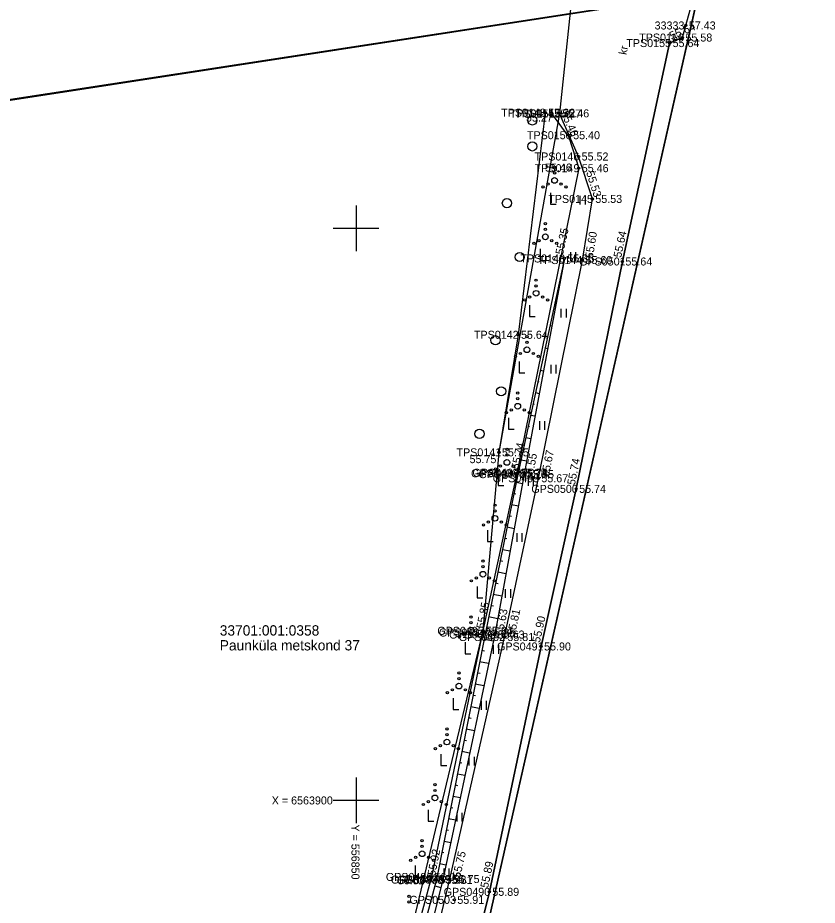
# Model space of a CAD drawing. Extents: x 551623 to 559850, y 6561220 to 6567135.
# Drawn here: x 556820.4 to 556890.3, y 6563890.8 to 6563968.4 of the extents above; entities that cross this region are included whole.
import ezdxf

# ---------------------------------------------------------------- set-up
doc = ezdxf.new("R2010")
doc.units = 0
for name, color, linetype in [('HALJASTUS', 7, 'Continuous'), ('KORGUS-EH2000', 7, 'Continuous'), ('MOOTKORG-EH2000', 7, 'Continuous'), ('MOOTMPUNKT', 7, 'Continuous'), ('MOOTNR', 7, 'Continuous'), ('MOOTPIIR', 7, 'Continuous'), ('PIIR', 7, 'Continuous'), ('RELJEEF', 7, 'Continuous'), ('TEE', 7, 'Continuous'), ('VORK', 7, 'Continuous')]:
    doc.layers.add(name, color=color, linetype=linetype)

msp = doc.modelspace()

# ---------------------------------------------------------------- linework, layer by layer
at = {"layer": 'HALJASTUS'}
for p, q in [((556866.993, 6563953.106), (556866.993, 6563952.106)), ((556866.993, 6563952.106), (556867.493, 6563952.106)), ((556869.562, 6563952.837), (556869.562, 6563952.075)), ((556870.017, 6563952.837), (556870.017, 6563952.075)), ((556866.077, 6563948.191), (556866.077, 6563947.191)), ((556868.735, 6563947.906), (556868.735, 6563947.144)), ((556869.19, 6563947.906), (556869.19, 6563947.144)), ((556866.077, 6563947.191), (556866.577, 6563947.191)), ((556865.161, 6563943.276), (556865.161, 6563942.276)), ((556867.907, 6563942.974), (556867.907, 6563942.213)), ((556868.362, 6563942.974), (556868.362, 6563942.213)), ((556865.161, 6563942.276), (556865.661, 6563942.276)), ((556864.245, 6563938.36), (556864.245, 6563937.36)), ((556864.245, 6563937.36), (556864.745, 6563937.36)), ((556867.014, 6563938.056), (556867.014, 6563937.295)), ((556867.469, 6563938.056), (556867.469, 6563937.295)), ((556863.328, 6563933.445), (556863.328, 6563932.445)), ((556866.022, 6563933.155), (556866.022, 6563932.394)), ((556866.477, 6563933.155), (556866.477, 6563932.394)), ((556863.328, 6563932.445), (556863.828, 6563932.445)), ((556862.412, 6563928.53), (556862.412, 6563927.53)), ((556865.031, 6563928.254), (556865.031, 6563927.493)), ((556865.486, 6563928.254), (556865.486, 6563927.493)), ((556862.412, 6563927.53), (556862.912, 6563927.53)), ((556861.496, 6563923.614), (556861.496, 6563922.614)), ((556861.496, 6563922.614), (556861.996, 6563922.614)), ((556864.039, 6563923.353), (556864.039, 6563922.592)), ((556864.494, 6563923.353), (556864.494, 6563922.592)), ((556860.58, 6563918.699), (556860.58, 6563917.699)), ((556863.044, 6563918.454), (556863.044, 6563917.692)), ((556863.499, 6563918.454), (556863.499, 6563917.692)), ((556860.58, 6563917.699), (556861.08, 6563917.699)), ((556859.528, 6563913.811), (556859.528, 6563912.811)), ((556861.983, 6563913.567), (556861.983, 6563912.806)), ((556862.438, 6563913.567), (556862.438, 6563912.806)), ((556859.528, 6563912.811), (556860.028, 6563912.811)), ((556858.476, 6563908.923), (556858.476, 6563907.923)), ((556860.923, 6563908.681), (556860.923, 6563907.92)), ((556861.378, 6563908.681), (556861.378, 6563907.92)), ((556858.476, 6563907.923), (556858.976, 6563907.923)), ((556857.424, 6563904.035), (556857.424, 6563903.035)), ((556859.862, 6563903.795), (556859.862, 6563903.034)), ((556860.317, 6563903.795), (556860.317, 6563903.034)), ((556857.424, 6563903.035), (556857.924, 6563903.035)), ((556856.301, 6563899.163), (556856.301, 6563898.163)), ((556858.801, 6563898.909), (556858.801, 6563898.148)), ((556859.256, 6563898.909), (556859.256, 6563898.148)), ((556856.301, 6563898.163), (556856.801, 6563898.163)), ((556855.179, 6563894.29), (556855.179, 6563893.29)), ((556857.667, 6563894.04), (556857.667, 6563893.279)), ((556858.122, 6563894.04), (556858.122, 6563893.279)), ((556855.179, 6563893.29), (556855.679, 6563893.29))]:
    msp.add_line(p, q, dxfattribs=at)
for points in [[(556867.072, 6563960.03), (556868.606, 6563957.961), (556869.463, 6563955.254), (556864.04, 6563928.584), (556861.092, 6563914.816), (556856.597, 6563893.3), (556850.865, 6563872.05), (556843.886, 6563846.366), (556840.532, 6563837.72), (556838.07, 6563835.675)], [(556866.533, 6563960.107), (556864.152, 6563940.691), (556862.489, 6563930.415)]]:
    msp.add_lwpolyline(points, dxfattribs=at)
for centre, radius in [((556865.411, 6563959.428), 0.4), ((556865.411, 6563957.156), 0.4), ((556867.344, 6563955.336), 0.1), ((556867.344, 6563954.186), 0.25), ((556867.344, 6563954.836), 0.1), ((556866.344, 6563953.611), 0.1), ((556866.779, 6563953.861), 0.1), ((556867.909, 6563953.861), 0.1), ((556868.344, 6563953.611), 0.1), ((556863.181, 6563952.198), 0.4), ((556866.54, 6563950.402), 0.1), ((556866.54, 6563949.902), 0.1), ((556865.975, 6563948.927), 0.1), ((556866.54, 6563949.252), 0.25), ((556867.105, 6563948.927), 0.1), ((556865.54, 6563948.677), 0.1), ((556867.54, 6563948.677), 0.1), ((556864.296, 6563947.487), 0.4), ((556865.736, 6563945.467), 0.1), ((556865.736, 6563944.317), 0.25), ((556865.736, 6563944.967), 0.1), ((556864.736, 6563943.742), 0.1), ((556865.171, 6563943.992), 0.1), ((556866.301, 6563943.992), 0.1), ((556866.736, 6563943.742), 0.1), ((556862.19, 6563940.215), 0.4), ((556864.932, 6563940.532), 0.1), ((556864.932, 6563940.032), 0.1), ((556863.932, 6563938.807), 0.1), ((556864.367, 6563939.057), 0.1), ((556864.932, 6563939.382), 0.25), ((556865.497, 6563939.057), 0.1), ((556865.932, 6563938.807), 0.1), ((556862.685, 6563935.753), 0.4), ((556864.128, 6563935.597), 0.1), ((556864.128, 6563935.097), 0.1), ((556864.128, 6563934.447), 0.25), ((556863.128, 6563933.872), 0.1), ((556863.563, 6563934.122), 0.1), ((556864.693, 6563934.122), 0.1), ((556865.128, 6563933.872), 0.1), ((556860.786, 6563932.034), 0.4), ((556863.185, 6563930.688), 0.1), ((556863.185, 6563929.538), 0.25), ((556863.185, 6563930.188), 0.1), ((556862.185, 6563928.963), 0.1), ((556862.62, 6563929.213), 0.1), ((556863.75, 6563929.213), 0.1), ((556864.185, 6563928.963), 0.1), ((556862.136, 6563925.799), 0.1), ((556862.136, 6563925.299), 0.1), ((556861.136, 6563924.074), 0.1), ((556861.571, 6563924.324), 0.1), ((556862.136, 6563924.649), 0.25), ((556862.701, 6563924.324), 0.1), ((556863.136, 6563924.074), 0.1), ((556861.087, 6563920.911), 0.1), ((556861.087, 6563920.411), 0.1), ((556860.522, 6563919.436), 0.1), ((556861.087, 6563919.761), 0.25), ((556861.652, 6563919.436), 0.1), ((556860.087, 6563919.186), 0.1), ((556862.087, 6563919.186), 0.1), ((556860.038, 6563916.022), 0.1), ((556860.038, 6563915.522), 0.1), ((556860.038, 6563914.872), 0.25), ((556859.038, 6563914.297), 0.1), ((556859.473, 6563914.547), 0.1), ((556860.603, 6563914.547), 0.1), ((556861.038, 6563914.297), 0.1), ((556858.989, 6563911.133), 0.1), ((556858.989, 6563909.983), 0.25), ((556858.989, 6563910.633), 0.1), ((556857.989, 6563909.408), 0.1), ((556858.424, 6563909.658), 0.1), ((556859.554, 6563909.658), 0.1), ((556859.989, 6563909.408), 0.1), ((556857.94, 6563906.244), 0.1), ((556857.94, 6563905.744), 0.1), ((556857.375, 6563904.769), 0.1), ((556857.94, 6563905.094), 0.25), ((556858.505, 6563904.769), 0.1), ((556856.94, 6563904.519), 0.1), ((556858.94, 6563904.519), 0.1), ((556856.891, 6563901.356), 0.1), ((556856.891, 6563900.856), 0.1), ((556856.891, 6563900.206), 0.25), ((556855.891, 6563899.631), 0.1), ((556856.326, 6563899.881), 0.1), ((556857.456, 6563899.881), 0.1), ((556857.891, 6563899.631), 0.1), ((556855.776, 6563896.482), 0.1), ((556855.776, 6563895.332), 0.25), ((556855.776, 6563895.982), 0.1), ((556854.776, 6563894.757), 0.1), ((556855.211, 6563895.007), 0.1), ((556856.341, 6563895.007), 0.1), ((556856.776, 6563894.757), 0.1), ((556854.631, 6563891.615), 0.1), ((556854.631, 6563891.115), 0.1)]:
    msp.add_circle(centre, radius, dxfattribs=at)
at = {"layer": 'KORGUS-EH2000'}
for centre in [(556877.395, 6563966.191), (556867.072, 6563960.03), (556867.768, 6563960.047), (556869.463, 6563955.254), (556870.648, 6563952.567), (556868.204, 6563947.364), (556869.786, 6563947.223), (556873.276, 6563947.098), (556864.152, 6563940.691), (556862.489, 6563930.415), (556864.166, 6563928.634), (556864.696, 6563928.512), (556865.932, 6563928.151), (556869.235, 6563927.224), (556861.3, 6563914.667), (556862.121, 6563914.488), (556862.962, 6563914.273), (556866.172, 6563913.448), (556856.597, 6563893.3), (556857.033, 6563893.069), (556858.186, 6563893.116), (556861.649, 6563891.999)]:
    msp.add_circle(centre, 0.1, dxfattribs=at)
at = {"layer": 'MOOTMPUNKT'}
for centre in [(556878.816, 6563967.729), (556877.395, 6563966.191), (556878.522, 6563966.674), (556866.533, 6563960.107), (556867.072, 6563960.03), (556867.768, 6563960.047), (556868.712, 6563958.136), (556869.451, 6563956.276), (556869.463, 6563955.254), (556870.648, 6563952.567), (556868.204, 6563947.364), (556869.786, 6563947.223), (556873.276, 6563947.098), (556864.152, 6563940.691), (556862.489, 6563930.415), (556864.04, 6563928.584), (556864.166, 6563928.634), (556864.696, 6563928.512), (556865.932, 6563928.151), (556869.235, 6563927.224), (556861.092, 6563914.816), (556861.3, 6563914.667), (556862.121, 6563914.488), (556862.962, 6563914.273), (556866.172, 6563913.448), (556856.597, 6563893.3), (556857.033, 6563893.069), (556857.574, 6563893.038), (556858.186, 6563893.116), (556861.649, 6563891.999), (556858.593, 6563891.298)]:
    msp.add_circle(centre, 0.1, dxfattribs=at)
at = {"layer": 'MOOTPIIR'}
for points in [[(556934.565, 6564264.309), (556921.882, 6564204.104), (556914.899, 6564177.754), (556913.352, 6564167.917), (556911.198, 6564148), (556907.392, 6564128.438), (556902.507, 6564106.789), (556895.319, 6564075.324), (556886.188, 6564030.536), (556883.225, 6564021.015), (556883.493, 6564020.524), (556882.123, 6564016.045), (556880.915, 6564013.891), (556875.359, 6563985.353), (556871.236, 6563979.091), (556868.898, 6563970.568), (556867.768, 6563960.047), (556862.489, 6563930.415), (556861.092, 6563914.816), (556850.865, 6563872.05), (556838.107, 6563834.548), (556835.405, 6563819.706)], [(556841.969, 6563813.328), (556847.8, 6563838.062), (556851.112, 6563851.474), (556856.219, 6563869.855), (556861.649, 6563891.999), (556866.172, 6563913.448), (556869.235, 6563927.224), (556873.276, 6563947.098), (556877.395, 6563966.191), (556878.522, 6563966.674), (556881.083, 6563975.94), (556880.104, 6563976.985), (556881.292, 6563981.962), (556885.702, 6564001.371), (556888.069, 6564010.913)]]:
    msp.add_lwpolyline(points, dxfattribs=at)
at = {"layer": 'PIIR'}
for points in [[(556572.58, 6564106.21), (556771.23, 6564097.72), (556883.86, 6564014.08), (556874.48, 6563969.66), (556702.51, 6563943.25), (556531.46, 6563967.62), (556548.5, 6564025.05)], [(556692.98, 6563093.02), (556685.3, 6563096.1), (556759.6, 6563438.6), (556879.9, 6563970.48), (556916.82, 6563976.19), (557019.97, 6563895.21), (557017.46, 6563837.28), (557005.87, 6563342.24), (557215.7, 6563357.7), (557240.89, 6563286.87), (557262.52, 6563223.53), (557224.32, 6563129.01), (557161.59, 6562973.57), (557123.42, 6562995.07), (557058.18, 6562998.97)], [(555805.16, 6562850.3), (555826.95, 6563063.64), (555846.51, 6563164.12), (555894.51, 6563325.36), (556136, 6563572.22), (556237.49, 6563672.14), (556288.75, 6563676.33), (556560.07, 6563698.51), (556620.28, 6563801.97), (556702.51, 6563943.25), (556780.4, 6563955.1), (556879.9, 6563970.48), (556759.6, 6563438.6), (556685.3, 6563096.1), (556692.98, 6563093.02), (556667.97, 6562987.78), (556646.18, 6562894.39), (556231.34, 6562873.47), (556132.45, 6562866.66), (555973.8, 6562858.59)]]:
    msp.add_lwpolyline(points, close=True, dxfattribs=at)
at = {"layer": 'RELJEEF'}
for p, q in [((556867.993, 6563946.386), (556868.001, 6563946.384)), ((556867.782, 6563945.409), (556867.838, 6563945.397)), ((556867.572, 6563944.431), (556867.597, 6563944.426)), ((556867.361, 6563943.454), (556867.472, 6563943.43)), ((556867.15, 6563942.476), (556867.192, 6563942.467)), ((556866.939, 6563941.498), (556867.106, 6563941.463)), ((556866.729, 6563940.521), (556866.787, 6563940.508)), ((556866.518, 6563939.543), (556866.74, 6563939.496)), ((556866.307, 6563938.566), (556866.382, 6563938.55)), ((556866.097, 6563937.588), (556866.374, 6563937.528)), ((556865.886, 6563936.611), (556865.977, 6563936.591)), ((556865.675, 6563935.633), (556866.008, 6563935.561)), ((556865.464, 6563934.656), (556865.573, 6563934.632)), ((556865.254, 6563933.678), (556865.642, 6563933.594)), ((556865.043, 6563932.701), (556865.168, 6563932.674)), ((556864.832, 6563931.723), (556865.276, 6563931.627)), ((556864.622, 6563930.745), (556864.763, 6563930.715)), ((556864.411, 6563929.768), (556864.91, 6563929.66)), ((556864.2, 6563928.79), (556864.358, 6563928.756)), ((556863.998, 6563927.811), (556864.547, 6563927.698)), ((556863.796, 6563926.831), (556863.967, 6563926.796)), ((556863.595, 6563925.852), (556864.185, 6563925.731)), ((556863.394, 6563924.872), (556863.577, 6563924.835)), ((556863.193, 6563923.893), (556863.824, 6563923.763)), ((556862.992, 6563922.913), (556863.188, 6563922.873)), ((556862.791, 6563921.934), (556863.463, 6563921.796)), ((556862.59, 6563920.954), (556862.798, 6563920.911)), ((556862.389, 6563919.974), (556863.101, 6563919.828)), ((556862.188, 6563918.995), (556862.408, 6563918.95)), ((556861.987, 6563918.015), (556862.74, 6563917.861)), ((556861.786, 6563917.036), (556862.018, 6563916.988)), ((556861.585, 6563916.056), (556862.379, 6563915.893)), ((556861.384, 6563915.076), (556861.628, 6563915.026)), ((556861.187, 6563914.096), (556862.003, 6563913.935)), ((556860.993, 6563913.115), (556861.234, 6563913.067)), ((556860.8, 6563912.134), (556861.589, 6563911.978)), ((556860.606, 6563911.153), (556860.838, 6563911.107)), ((556860.412, 6563910.172), (556861.174, 6563910.021)), ((556860.218, 6563909.191), (556860.443, 6563909.147)), ((556860.024, 6563908.21), (556860.759, 6563908.065)), ((556859.83, 6563907.229), (556860.047, 6563907.186)), ((556859.637, 6563906.248), (556860.344, 6563906.108)), ((556859.443, 6563905.267), (556859.651, 6563905.226)), ((556859.249, 6563904.286), (556859.929, 6563904.151)), ((556859.055, 6563903.305), (556859.255, 6563903.265)), ((556858.861, 6563902.324), (556859.515, 6563902.195)), ((556858.667, 6563901.343), (556858.859, 6563901.305)), ((556858.474, 6563900.362), (556859.1, 6563900.238)), ((556858.28, 6563899.381), (556858.464, 6563899.344)), ((556858.086, 6563898.399), (556858.685, 6563898.281)), ((556857.892, 6563897.418), (556858.068, 6563897.384)), ((556857.698, 6563896.437), (556858.27, 6563896.324)), ((556857.504, 6563895.456), (556857.672, 6563895.423)), ((556857.311, 6563894.475), (556857.855, 6563894.368)), ((556857.117, 6563893.494), (556857.276, 6563893.463)), ((556856.887, 6563892.522), (556857.408, 6563892.383)), ((556856.629, 6563891.555), (556856.789, 6563891.513))]:
    msp.add_line(p, q, dxfattribs=at)
for points in [[(556868.204, 6563947.364), (556864.166, 6563928.634), (556861.3, 6563914.667), (556857.033, 6563893.069), (556851.319, 6563871.649), (556846.475, 6563852.365), (556844.424, 6563846.149), (556841.662, 6563838.827), (556840.199, 6563836.584), (556838.189, 6563835.379)], [(556868.204, 6563947.364), (556864.696, 6563928.512), (556862.121, 6563914.488), (556857.574, 6563893.038), (556852.102, 6563871.328), (556846.91, 6563852.14), (556845.373, 6563845.661)]]:
    msp.add_lwpolyline(points, dxfattribs=at)
at = {"layer": 'TEE'}
for points in [[(556878.522, 6563966.674), (556877.395, 6563966.191), (556873.276, 6563947.098), (556869.235, 6563927.224), (556866.172, 6563913.448), (556861.649, 6563891.999), (556856.219, 6563869.855), (556851.112, 6563851.474), (556847.8, 6563838.062), (556841.969, 6563813.328)], [(556838.107, 6563834.548), (556840.826, 6563836.229), (556842.203, 6563838.205), (556845.373, 6563845.661), (556847.671, 6563851.963), (556852.938, 6563871.2), (556858.186, 6563893.116), (556862.962, 6563914.273), (556865.932, 6563928.151), (556869.786, 6563947.223), (556870.648, 6563952.567), (556869.451, 6563956.276), (556867.768, 6563960.047)]]:
    msp.add_lwpolyline(points, dxfattribs=at)
at = {"layer": 'VORK'}
for p, q in [((556850, 6563952), (556850, 6563948)), ((556848, 6563950), (556852, 6563950)), ((556850, 6563902), (556850, 6563898)), ((556848, 6563900), (556852, 6563900))]:
    msp.add_line(p, q, dxfattribs=at)

# ---------------------------------------------------------------- texts
at = {"layer": 'KORGUS-EH2000'}
for s, rotation, p in [(' 55.64', 23.22006, (556877.326, 6563966.352)), (' 55.46', 294.04278, (556867.772, 6563960.313)), (' 55.53', 287.88587, (556870.009, 6563955.127)), (' 55.35', 77.83544, (556868.033, 6563947.401)), (' 55.60', 80.83543, (556870.65, 6563947.084)), (' 55.64', 77.8272, (556873.105, 6563947.135)), (' 55.74', 77.83544, (556864.176, 6563928.632)), (' 55.67', 78.57584, (556866.789, 6563927.978)), (' 55.55', 79.59426, (556865.358, 6563927.705)), (' 55.74', 78.50601, (556869.063, 6563927.259)), (' 55.85', 78.40234, (556861.128, 6563914.702)), (' 55.63', 79.59426, (556862.786, 6563914.103)), (' 55.81', 77.9201, (556863.817, 6563914.09)), (' 55.90', 77.46349, (556866.001, 6563913.486)), (' 55.92', 78.82339, (556856.861, 6563893.103)), (' 55.75', 77.27965, (556859.039, 6563892.923)), (' 55.89', 78.0938, (556861.478, 6563892.035))]:
    msp.add_text(s, height=0.7, rotation=rotation, dxfattribs=at).set_placement(p)
for s, p in [(' 55.27', (556864.588, 6563959.329)), (' 55.46', (556866.247, 6563954.962)), (' 55.64', (556864.152, 6563940.342)), (' 55.75', (556859.658, 6563929.471)), (' 56.02', (556853.382, 6563892.657))]:
    msp.add_text(s, height=0.7, dxfattribs=at).set_placement(p)
at = {"layer": 'MOOTKORG-EH2000'}
for s, p in [(' 57.43', (556878.816, 6563967.379)), (' 55.58', (556878.522, 6563966.324)), (' 55.64', (556877.395, 6563965.841)), (' 55.32', (556866.533, 6563959.757)), (' 55.27', (556867.072, 6563959.68)), (' 55.46', (556867.768, 6563959.697)), (' 55.40', (556868.712, 6563957.786)), (' 55.52', (556869.451, 6563955.926)), (' 55.46', (556869.463, 6563954.904)), (' 55.53', (556870.648, 6563952.217)), (' 55.35', (556868.204, 6563947.014)), (' 55.60', (556869.786, 6563946.873)), (' 55.64', (556873.276, 6563946.748)), (' 55.64', (556864.152, 6563940.342)), (' 55.75', (556862.489, 6563930.065)), (' 55.73', (556864.04, 6563928.234)), (' 55.74', (556864.166, 6563928.284)), (' 55.55', (556864.696, 6563928.162)), (' 55.67', (556865.932, 6563927.801)), (' 55.74', (556869.235, 6563926.874)), (' 55.84', (556861.092, 6563914.466)), (' 55.85', (556861.3, 6563914.316)), (' 55.63', (556862.121, 6563914.138)), (' 55.81', (556862.962, 6563913.923)), (' 55.90', (556866.172, 6563913.098)), (' 56.02', (556856.597, 6563892.95)), (' 55.92', (556857.033, 6563892.719)), (' 55.61', (556857.574, 6563892.688)), (' 55.75', (556858.186, 6563892.766)), (' 55.89', (556861.649, 6563891.649)), (' 55.91', (556858.593, 6563890.948))]:
    msp.add_text(s, height=0.7, dxfattribs=at).set_placement(p)
at = {"layer": 'MOOTNR'}
for s, p in [('33333 ', (556876.086, 6563967.379)), ('TPS0156 ', (556874.742, 6563966.324)), ('TPS0155 ', (556873.615, 6563965.841)), ('TPS0148 ', (556862.683, 6563959.757)), ('TPS0151 ', (556863.432, 6563959.68)), ('TPS0147 ', (556863.919, 6563959.697)), ('TPS0150 ', (556864.932, 6563957.786)), ('TPS0146 ', (556865.601, 6563955.926)), ('TPS0149 ', (556865.613, 6563954.904)), ('TPS0145 ', (556866.798, 6563952.217)), ('TPS0143 ', (556864.354, 6563947.014)), ('TPS0144 ', (556865.866, 6563946.873)), ('GPS0501 ', (556869.496, 6563946.748)), ('TPS0142 ', (556860.303, 6563940.342)), ('TPS0141 ', (556858.779, 6563930.065)), ('GPS0496 ', (556860.05, 6563928.234)), ('GPS0497 ', (556860.177, 6563928.284)), ('GPS0498 ', (556860.706, 6563928.162)), ('GPS0499 ', (556861.942, 6563927.801)), ('GPS0500 ', (556865.315, 6563926.874)), ('GPS0495 ', (556857.102, 6563914.466)), ('GPS0494 ', (556857.24, 6563914.316)), ('GPS0493 ', (556858.131, 6563914.138)), ('GPS0492 ', (556858.972, 6563913.923)), ('GPS0491 ', (556862.322, 6563913.098)), ('GPS0486 ', (556852.607, 6563892.95)), ('GPS0487 ', (556853.043, 6563892.719)), ('GPS0488 ', (556853.584, 6563892.688)), ('GPS0489 ', (556854.196, 6563892.766)), ('GPS0490 ', (556857.659, 6563891.649)), ('GPS0503 ', (556854.673, 6563890.948))]:
    msp.add_text(s, height=0.7, dxfattribs=at).set_placement(p)
at = {"layer": 'PIIR'}
for s, p in [('33701:001:0358', (556838.093, 6563914.401)), ('Paunküla metskond 37', (556838.093, 6563913.101))]:
    msp.add_text(s, height=0.9, dxfattribs=at).set_placement(p)
at = {"layer": 'TEE'}
msp.add_text('kr', height=0.7, rotation=79.60982, dxfattribs=at).set_placement((556873.635, 6563965.125))
at = {"layer": 'VORK'}
msp.add_text('X = 6563900', height=0.7, dxfattribs=at).set_placement((556842.637, 6563899.638))
msp.add_text('Y = 556850 ', height=0.7, rotation=270, dxfattribs=at).set_placement((556849.601, 6563897.888))

doc.saveas('drawing.dxf')
